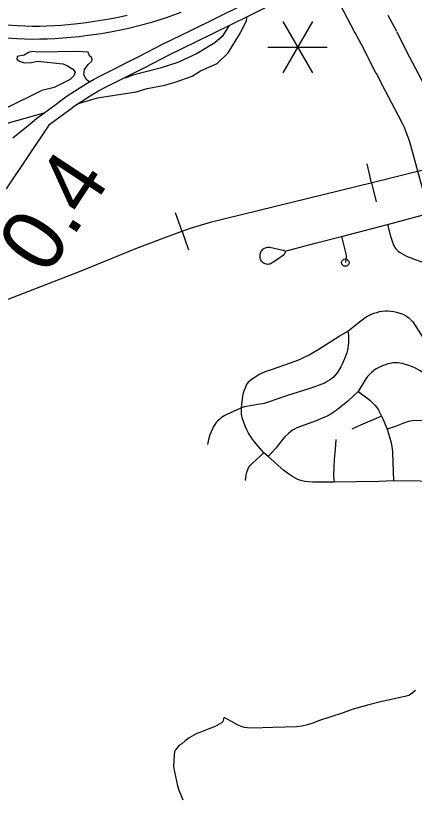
# Model space of a CAD drawing. Extents: x -19 to 366, y -4 to 359.
# Drawn here: x 155.749 to 156.258, y 188.145 to 189.143 of the extents above; entities that cross this region are included whole.
import ezdxf

# ---------------------------------------------------------------- set-up
doc = ezdxf.new("R2010")
doc.units = 0
for name, color, linetype in [('Level 10', 7, 'Continuous'), ('Level 19', 7, 'Continuous'), ('Level 33', 7, 'Continuous'), ('Level 35', 7, 'Continuous'), ('Level 40', 7, 'Continuous'), ('Level 48', 7, 'Continuous'), ('Level 60', 7, 'Continuous')]:
    doc.layers.add(name, color=color, linetype=linetype)

msp = doc.modelspace()

# ---------------------------------------------------------------- linework, layer by layer
at = {"layer": 'Level 10'}
for p, q in [((156.22434, 189.1438), (156.23532, 189.12349)), ((156.18269, 189.12127), (156.18267, 189.1213)), ((156.19367, 189.10097), (156.18269, 189.12127)), ((156.23563, 189.12289), (156.25174, 189.09094)), ((156.20947, 189.06962), (156.19336, 189.10157)), ((156.19336, 189.10157), (156.19367, 189.10097)), ((156.20965, 189.06926), (156.20947, 189.06962))]:
    msp.add_line(p, q, dxfattribs=at)
for points in [[(156.18267, 189.1213), (156.1819, 189.12273), (156.16769, 189.14957), (156.16218, 189.16016)], [(156.25156, 189.0913), (156.26294, 189.06967), (156.27997, 189.03724), (156.28545, 189.02641), (156.28868, 189.01945), (156.29168, 189.01235), (156.29442, 189.00513), (156.29689, 188.99785), (156.29909, 188.9906), (156.31077, 188.94804), (156.32326, 188.90356)], [(156.27768, 188.89076), (156.26515, 188.93537), (156.2536, 188.97746), (156.25181, 188.98336), (156.24986, 188.9891), (156.24773, 188.99471), (156.24538, 189.00027), (156.24283, 189.00577), (156.23789, 189.01555), (156.22102, 189.04764), (156.20965, 189.06926)]]:
    msp.add_lwpolyline(points, dxfattribs=at)
at = {"layer": 'Level 19'}
for points in [[(155.80079, 189.0303), (155.8085, 189.03609), (155.81619, 189.04159), (155.82403, 189.04689), (155.83202, 189.052), (155.8401, 189.05691), (155.84831, 189.06161), (155.85662, 189.0661), (155.90639, 189.09097), (155.93735, 189.10723), (155.97172, 189.12403), (156.03894, 189.15725), (156.08696, 189.1815), (156.10994, 189.19282), (156.13066, 189.20235), (156.15889, 189.21626)], [(156.16581, 189.20172), (156.13759, 189.18781), (156.11686, 189.17828), (156.09414, 189.16709), (156.04614, 189.14285), (155.97882, 189.10959), (155.94463, 189.09287), (155.91373, 189.07664), (155.86405, 189.05181), (155.85614, 189.04754), (155.84828, 189.04304), (155.84053, 189.03834), (155.83288, 189.03344), (155.82538, 189.02837), (155.81801, 189.0231), (155.81027, 189.01729)], [(155.72982, 189.11553), (155.75045, 189.11414), (155.76019, 189.11372), (155.76993, 189.11352), (155.77968, 189.11354), (155.78943, 189.11378), (155.79917, 189.11425), (155.80888, 189.11495), (155.82992, 189.11694), (155.84107, 189.11824), (155.85221, 189.11977), (155.86333, 189.12153), (155.87439, 189.12351), (155.88542, 189.12573), (155.89486, 189.12782), (155.90789, 189.13104), (155.92302, 189.1352), (155.93226, 189.13802), (155.94144, 189.14101), (155.96047, 189.14772)], [(155.89118, 189.14349), (155.88209, 189.14148), (155.87138, 189.13933), (155.86065, 189.1374), (155.84986, 189.1357), (155.83904, 189.13421), (155.82823, 189.13295), (155.80754, 189.13099), (155.79821, 189.13033), (155.78884, 189.12987), (155.77946, 189.12964), (155.77008, 189.12962), (155.76071, 189.12981), (155.75134, 189.13021), (155.73019, 189.13164), (155.71889, 189.13267), (155.70764, 189.13394), (155.70479, 189.13433), (155.69627, 189.13549), (155.6895, 189.13606)], [(155.76483, 189.00317), (155.77564, 189.01199), (155.80079, 189.0303)], [(155.81027, 189.01729), (155.79139, 189.00355)], [(155.79139, 189.00355), (155.73681, 188.92224)], [(155.74525, 188.98733), (155.76483, 189.00317)]]:
    msp.add_lwpolyline(points, dxfattribs=at)
at = {"layer": 'Level 33'}
for points in [[(156.22395, 188.87663), (156.26828, 188.88864), (156.30047, 188.89716)], [(156.16513, 188.86111), (156.22395, 188.87663)], [(156.22395, 188.87663), (156.22771, 188.86179), (156.23049, 188.85278), (156.23126, 188.8508), (156.23221, 188.8489), (156.23333, 188.84709), (156.23462, 188.84538), (156.23604, 188.8438), (156.2376, 188.84236), (156.23929, 188.84105), (156.24811, 188.83599), (156.25923, 188.83171), (156.27372, 188.82693)], [(156.09325, 188.84233), (156.13157, 188.85266), (156.16513, 188.86111)], [(156.16513, 188.86111), (156.17069, 188.83924), (156.17096, 188.83569), (156.17083, 188.83212), (156.17003, 188.82785)], [(156.09325, 188.84233), (156.0909, 188.84328), (156.08844, 188.84387), (156.07345, 188.84698), (156.07195, 188.84712), (156.07046, 188.84705), (156.06898, 188.84679), (156.06755, 188.84633), (156.06622, 188.84568), (156.06496, 188.84486), (156.0639, 188.84407), (156.06296, 188.84312), (156.06218, 188.84204), (156.06155, 188.84086), (156.06112, 188.8396), (156.06087, 188.83829), (156.06086, 188.83543)], [(156.09325, 188.84233), (156.09319, 188.84118), (156.09291, 188.84007), (156.09244, 188.83903), (156.09176, 188.8381), (156.09093, 188.83731), (156.08384, 188.83214), (156.07671, 188.82748), (156.07529, 188.82663), (156.07374, 188.82601), (156.07212, 188.82567), (156.07065, 188.82565), (156.06918, 188.82586), (156.06777, 188.82627), (156.06642, 188.82689), (156.06519, 188.8277), (156.06307, 188.82982), (156.06222, 188.83109), (156.06157, 188.83247), (156.0611, 188.83393), (156.06086, 188.83543)], [(156.17324, 188.74034), (156.18823, 188.75223), (156.19681, 188.75846), (156.19998, 188.76023), (156.20325, 188.7618), (156.20661, 188.76315), (156.21004, 188.7643), (156.21354, 188.76523), (156.21709, 188.76593), (156.22081, 188.7662), (156.2245, 188.76621), (156.2282, 188.76595), (156.23186, 188.76542), (156.23549, 188.76463), (156.23965, 188.76332), (156.242, 188.76243), (156.24512, 188.76096), (156.24811, 188.75926), (156.25096, 188.75734), (156.25285, 188.75573), (156.25459, 188.75397), (156.25618, 188.75206), (156.28353, 188.70961)], [(156.03746, 188.64227), (156.039, 188.65736), (156.03996, 188.66143), (156.04122, 188.66541), (156.04276, 188.6693), (156.04392, 188.67163), (156.04532, 188.67383), (156.04695, 188.67585), (156.0499, 188.67842), (156.05303, 188.68078), (156.0563, 188.68291), (156.05973, 188.68482), (156.06821, 188.68865), (156.07324, 188.69055), (156.07836, 188.69218), (156.1059, 188.70182), (156.11135, 188.70403), (156.11673, 188.70643), (156.122, 188.70903), (156.12363, 188.70987), (156.13513, 188.71677), (156.16194, 188.73404), (156.17324, 188.74034)], [(156.17324, 188.74034), (156.17395, 188.73556), (156.17413, 188.72947), (156.17409, 188.72603), (156.17382, 188.7226), (156.17335, 188.71919), (156.17267, 188.71581), (156.1718, 188.71248), (156.16902, 188.70473), (156.16548, 188.69721), (156.1643, 188.6947), (156.15972, 188.68723), (156.1547, 188.68162), (156.15222, 188.67957), (156.14965, 188.67767), (156.14696, 188.67595), (156.14414, 188.6744), (156.14124, 188.67303), (156.12485, 188.66683), (156.09617, 188.65803), (156.07151, 188.64952), (156.06622, 188.64808), (156.06086, 188.6469), (156.04116, 188.64367), (156.03746, 188.64227)], [(156.29076, 188.67913), (156.28437, 188.67984), (156.28182, 188.68041), (156.27935, 188.68124), (156.27698, 188.68232), (156.2716, 188.68559), (156.26569, 188.68977), (156.2596, 188.69317), (156.25098, 188.69636), (156.24244, 188.69916), (156.23699, 188.69996), (156.23377, 188.69994), (156.23058, 188.69967), (156.2274, 188.69917), (156.22425, 188.69843), (156.22118, 188.69746), (156.21821, 188.69627), (156.20957, 188.69203), (156.20653, 188.68991), (156.20364, 188.68759), (156.20094, 188.68505), (156.19842, 188.68233), (156.19611, 188.67943), (156.18639, 188.66316)], [(156.30975, 188.67687), (156.31125, 188.66881), (156.31318, 188.66138), (156.31411, 188.65377), (156.31401, 188.65245), (156.31372, 188.65117), (156.31323, 188.64995), (156.31256, 188.64883), (156.31171, 188.64782), (156.30931, 188.64555), (156.28757, 188.62978), (156.28606, 188.62885), (156.28447, 188.62809), (156.28278, 188.6275), (156.28107, 188.62709), (156.27209, 188.62626), (156.25563, 188.62566), (156.25315, 188.62536), (156.2507, 188.62486), (156.24831, 188.62416), (156.2436, 188.62246), (156.23475, 188.6188), (156.22326, 188.61491)], [(156.18639, 188.66316), (156.17311, 188.65101), (156.16195, 188.64171), (156.15834, 188.63891), (156.15461, 188.63631), (156.15386, 188.63584), (156.15072, 188.63392), (156.14671, 188.63175), (156.14258, 188.6298), (156.13292, 188.6259), (156.10799, 188.61672), (156.10526, 188.61524), (156.10266, 188.61359), (156.10016, 188.61176), (156.09778, 188.60976), (156.09283, 188.60508), (156.09028, 188.60235), (156.08108, 188.59091), (156.07143, 188.57996)], [(156.18639, 188.66316), (156.19887, 188.65445), (156.20194, 188.65171), (156.20487, 188.64881), (156.20764, 188.64576), (156.2101, 188.64261), (156.21233, 188.63928), (156.21426, 188.63579), (156.21617, 188.63183)], [(156.03746, 188.64227), (156.03197, 188.63979), (156.02658, 188.63782), (156.01605, 188.6327), (156.01196, 188.62992), (156.00956, 188.62795), (156.00733, 188.6258), (156.00526, 188.62349), (156.0034, 188.62102), (156.0017, 188.61842), (156.00022, 188.6157), (155.99851, 188.6118), (155.99704, 188.60782), (155.99581, 188.60376), (155.9948, 188.59963), (155.99402, 188.59545)], [(156.06608, 188.5847), (156.0541, 188.59878), (156.05134, 188.60232), (156.04875, 188.60601), (156.04636, 188.60982), (156.04414, 188.61427), (156.04214, 188.61884), (156.04039, 188.6235), (156.03887, 188.62825), (156.03758, 188.63414), (156.03726, 188.63684), (156.03723, 188.63956), (156.03746, 188.64227)], [(156.21617, 188.63183), (156.21233, 188.62986), (156.18927, 188.61999), (156.17845, 188.6151)], [(156.21617, 188.63183), (156.21822, 188.6276), (156.22326, 188.61491)], [(156.22326, 188.61491), (156.22684, 188.60371), (156.22804, 188.59932), (156.229, 188.59488), (156.2297, 188.59038), (156.23015, 188.58585), (156.23086, 188.57229), (156.23172, 188.54893)], [(156.15774, 188.60206), (156.15696, 188.58915), (156.15593, 188.57625), (156.15536, 188.56679), (156.15509, 188.55591), (156.15553, 188.55077), (156.15561, 188.54729)], [(156.04239, 188.54929), (156.0434, 188.5566), (156.04425, 188.56008), (156.04528, 188.56351), (156.04631, 188.56553), (156.04756, 188.56743), (156.04897, 188.56919), (156.05058, 188.57078), (156.06148, 188.58106), (156.06608, 188.5847)], [(156.07143, 188.57996), (156.06608, 188.5847)], [(156.15561, 188.54729), (156.12792, 188.54732), (156.11814, 188.54828), (156.11482, 188.54907), (156.11157, 188.55008), (156.10841, 188.55131), (156.10533, 188.55276), (156.10234, 188.55441), (156.09601, 188.55877), (156.09143, 188.56221), (156.07143, 188.57996)], [(156.23172, 188.54893), (156.21265, 188.54838), (156.18417, 188.54795), (156.15561, 188.54729)], [(156.29917, 188.54814), (156.23172, 188.54893)], [(156.25959, 188.28126), (156.25379, 188.27658), (156.25188, 188.27531), (156.25066, 188.27482), (156.24766, 188.27401), (156.22702, 188.26947), (156.21672, 188.26699), (156.19982, 188.26271), (156.17985, 188.25742), (156.17406, 188.25542), (156.16708, 188.25267), (156.13594, 188.24254), (156.12831, 188.23933), (156.12155, 188.23741), (156.11458, 188.23584), (156.1081, 188.23479), (156.07753, 188.23405), (156.05141, 188.23309), (156.04524, 188.23342), (156.0413, 188.23382), (156.03716, 188.23506), (156.03126, 188.23762), (156.02449, 188.24153), (156.0151, 188.24655), (156.01447, 188.24482), (156.01371, 188.24155), (156.01187, 188.23995), (156.00297, 188.2349), (155.99704, 188.23267), (155.98422, 188.22749), (155.97946, 188.22581), (155.97074, 188.22059), (155.96554, 188.21701), (155.96103, 188.21328), (155.95753, 188.21078), (155.95503, 188.20814), (155.95291, 188.20534), (155.95194, 188.20292), (155.95137, 188.19914), (155.95063, 188.18423), (155.95168, 188.17742), (155.95308, 188.17113), (155.95583, 188.15923), (155.95753, 188.15381), (155.95975, 188.14771), (155.96268, 188.14164)]]:
    msp.add_lwpolyline(points, dxfattribs=at)
msp.add_circle((156.17003, 188.82785), 0.00473, dxfattribs=at)
at = {"layer": 'Level 35'}
for points in [[(155.8303, 189.03169), (155.85344, 189.03826), (155.90294, 189.04611), (155.91689, 189.05038), (155.93936, 189.05464), (155.95255, 189.05833), (155.9742, 189.06599), (155.98507, 189.07267), (156.0065, 189.08204), (156.02046, 189.09581), (156.03609, 189.12139), (156.04376, 189.13731), (156.04471, 189.14214)], [(156.02174, 189.13079), (156.01268, 189.11673), (156.00336, 189.10856), (155.98087, 189.09481), (155.95588, 189.08366), (155.93347, 189.07617), (155.89876, 189.06729), (155.8903, 189.06408), (155.88733, 189.06345)], [(155.84308, 189.05861), (155.83976, 189.06115), (155.83603, 189.06791), (155.83705, 189.07439), (155.84148, 189.08075), (155.84633, 189.08502), (155.84686, 189.08731), (155.84586, 189.08995), (155.84336, 189.09199), (155.84157, 189.0967), (155.82828, 189.09776), (155.77714, 189.09652), (155.77087, 189.09772), (155.76521, 189.09647), (155.75997, 189.09275), (155.7511, 189.09105), (155.7504, 189.08781), (155.75405, 189.08522), (155.76015, 189.08326), (155.76904, 189.08363), (155.77697, 189.08531), (155.80963, 189.08161), (155.81498, 189.07906)], [(155.81498, 189.07906), (155.82188, 189.07484), (155.82498, 189.07129), (155.82337, 189.06632), (155.81852, 189.06185), (155.79805, 189.05175), (155.78259, 189.04782), (155.73508, 189.02444), (155.70352, 189.00935), (155.67859, 188.9946), (155.65412, 188.97548), (155.64573, 188.96809), (155.63795, 188.95825), (155.63398, 188.94772), (155.6326, 188.92984), (155.63361, 188.90593), (155.6386, 188.88879)], [(155.65828, 188.90334), (155.65673, 188.91609), (155.65835, 188.93074), (155.66728, 188.95011), (155.67412, 188.95937), (155.69199, 188.97721), (155.71499, 188.99363), (155.72868, 189.0017), (155.73996, 189.00649), (155.78535, 189.01906)]]:
    msp.add_lwpolyline(points, dxfattribs=at)
at = {"layer": 'Level 40'}
for p, q in [((156.20364, 188.92958), (156.1977, 188.95387)), ((156.20364, 188.92958), (156.20958, 188.9053)), ((155.96148, 188.86777), (155.95331, 188.8914)), ((155.96148, 188.86777), (155.96965, 188.84414))]:
    msp.add_line(p, q, dxfattribs=at)
for points in [[(156.32034, 188.95885), (156.20414, 188.92971), (155.99718, 188.87909), (155.97204, 188.87142), (155.95517, 188.86559), (155.93708, 188.85884), (155.90213, 188.84534), (155.83222, 188.81712), (155.73686, 188.78), (155.72429, 188.77325), (155.71142, 188.76435), (155.69885, 188.75361), (155.68014, 188.73797), (155.63354, 188.69195), (155.53665, 188.60605), (155.41952, 188.49285), (155.41032, 188.48548), (155.40293, 188.48083)], [(156.32034, 188.95885), (156.20414, 188.92971), (155.99718, 188.87909), (155.97204, 188.87142), (155.95517, 188.86559), (155.93708, 188.85884), (155.90213, 188.84534), (155.83222, 188.81712), (155.73686, 188.78)]]:
    msp.add_lwpolyline(points, dxfattribs=at)
at = {"layer": 'Level 48'}
for p, q in [((156.12795, 189.13597), (156.09008, 189.07036)), ((156.09008, 189.13597), (156.12795, 189.07036)), ((156.07114, 189.10317), (156.14689, 189.10317))]:
    msp.add_line(p, q, dxfattribs=at)
at = {"layer": 'Level 60'}
msp.add_spline([(0, 180.89994), (7.12284, 180.90436), (14.24566, 180.9176), (21.36847, 180.93968), (28.49124, 180.97058), (35.61397, 181.01031), (42.73664, 181.05888), (49.85925, 181.11627), (56.98178, 181.18249), (64.10422, 181.25754), (71.22656, 181.34142), (78.3488, 181.43413), (85.47091, 181.53567), (92.5929, 181.64603), (99.71474, 181.76523), (106.83643, 181.89325), (113.95795, 182.0301), (121.0793, 182.17578), (128.20046, 182.33029), (135.32143, 182.49362), (142.44218, 182.66579), (149.56272, 182.84677), (156.68303, 183.03659), (163.8031, 183.23523), (170.92291, 183.4427), (178.04247, 183.65899), (185.16175, 183.88411), (192.28074, 184.11805), (199.39944, 184.36082), (206.51784, 184.61242), (213.63591, 184.87283), (220.75366, 185.14207), (227.87107, 185.42014), (234.98813, 185.70702), (242.10483, 186.00273), (249.22115, 186.30726), (256.33709, 186.62061), (263.45264, 186.94279), (270.56779, 187.27378), (277.68251, 187.61359), (284.79682, 187.96222), (291.91068, 188.31967), (299.02409, 188.68594), (306.13705, 189.06103), (313.24954, 189.44494), (320.36154, 189.83766), (327.47305, 190.23919), (334.58406, 190.64954), (341.69455, 191.06871)], degree=3, dxfattribs=at)

# ---------------------------------------------------------------- texts
at = {"layer": 'Level 48'}
msp.add_text('0.4', height=0.08, rotation=56.49614, dxfattribs=at).set_placement((155.78866, 188.80928))

doc.saveas('drawing.dxf')
